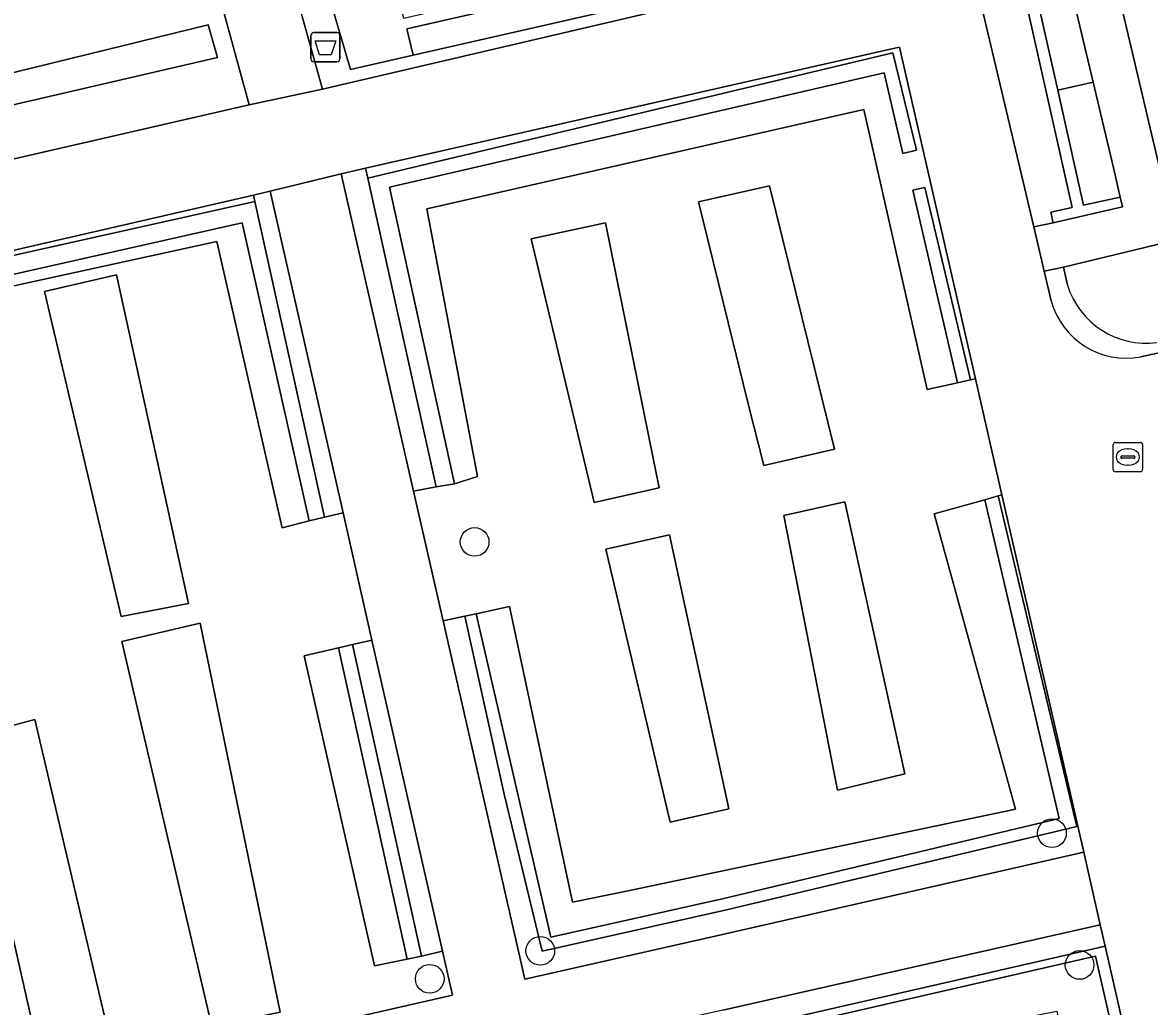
# Model space of a CAD drawing. Extents: x 161248 to 161848, y 384871 to 385383.
# Drawn here: x 161571.12 to 161609.57, y 385187.96 to 385221.52 of the extents above; entities that cross this region are included whole.
import ezdxf

# ---------------------------------------------------------------- set-up
doc = ezdxf.new("R2010")
doc.units = 0
for name, color, linetype in [('IMGEO_Afvalbak', 7, 'Continuous'), ('IMGEO_Boom', 7, 'Continuous'), ('IMGEO_Brandkraan', 7, 'Continuous'), ('IMGEO_Groenvoorziening', 7, 'Continuous'), ('IMGEO_Haag', 7, 'Continuous'), ('IMGEO_Voetpad_gesloten', 7, 'Continuous'), ('IMGEO_Voetpad_halfverhard', 7, 'Continuous'), ('IMGEO_Voetpad_open', 7, 'Continuous')]:
    doc.layers.add(name, color=color, linetype=linetype)

msp = doc.modelspace()

# ---------------------------------------------------------------- linework, layer by layer
at = {"layer": 'IMGEO_Afvalbak'}
for p, q in [((161581.058, 385221.176), (161581.848, 385221.176)), ((161581.848, 385221.176), (161581.058, 385221.176)), ((161580.958, 385220.276), (161580.958, 385221.076)), ((161580.958, 385221.076), (161580.958, 385220.276)), ((161581.948, 385221.076), (161581.948, 385220.276)), ((161581.948, 385220.276), (161581.948, 385221.076)), ((161581.848, 385220.176), (161581.058, 385220.176)), ((161581.058, 385220.176), (161581.848, 385220.176))]:
    msp.add_line(p, q, dxfattribs=at)
msp.add_lwpolyline([(161581.101, 385220.89), (161581.805, 385220.89), (161581.656, 385220.42), (161581.25, 385220.42), (161581.101, 385220.89)], dxfattribs=at)
for centre, start, end in [((161581.058, 385221.076), 90, 180), ((161581.058, 385221.076), 90, 180), ((161581.848, 385221.076), 0, 90), ((161581.848, 385221.076), 360, 90), ((161581.058, 385220.276), 180, 270), ((161581.058, 385220.276), 180, 270), ((161581.848, 385220.276), 270, 0), ((161581.848, 385220.276), 270, 0)]:
    msp.add_arc(centre, 0.1, start, end, dxfattribs=at)
at = {"layer": 'IMGEO_Boom'}
for centre in [(161586.546, 385203.8), (161606.246, 385193.865), (161588.787, 385189.852), (161607.188, 385189.371), (161585.014, 385188.897)]:
    msp.add_circle(centre, 0.489, dxfattribs=at)
at = {"layer": 'IMGEO_Brandkraan'}
for p, q in [((161608.334, 385206.271), (161608.334, 385207.123)), ((161608.409, 385207.197), (161609.261, 385207.197)), ((161608.822, 385206.977), (161608.847, 385206.977)), ((161609.335, 385207.123), (161609.335, 385206.271)), ((161608.593, 385206.691), (161608.593, 385206.703)), ((161609.031, 385206.654), (161608.633, 385206.654)), ((161608.636, 385206.74), (161609.034, 385206.74)), ((161609.077, 385206.703), (161609.077, 385206.691)), ((161609.261, 385206.197), (161608.409, 385206.197)), ((161608.845, 385206.417), (161608.82, 385206.417))]:
    msp.add_line(p, q, dxfattribs=at)
for points in [[(161608.334, 385206.271), (161608.334, 385207.123)], [(161608.409, 385207.197), (161609.261, 385207.197)], [(161609.335, 385207.123), (161609.335, 385206.271)], [(161609.261, 385206.197), (161608.409, 385206.197)]]:
    msp.add_lwpolyline(points, dxfattribs=at)
for centre, radius, start, end in [((161608.411, 385207.121), 0.0765, 91.552, 178.448), ((161608.411, 385207.121), 0.0765, 91.552, 178.448), ((161609.259, 385207.121), 0.0765, 1.552, 88.448), ((161609.259, 385207.121), 0.0765, 1.552, 88.448), ((161608.633, 385206.7), 0.0403, 85.8775, 175.7526), ((161608.63, 385206.69), 0.0366, 178.938, 274.7102), ((161609.034, 385206.697), 0.043, 264.8664, 352.4533), ((161609.038, 385206.702), 0.0386, 1.7309, 96.639), ((161608.411, 385206.273), 0.0765, 181.552, 268.448), ((161608.411, 385206.273), 0.0765, 181.552, 268.448), ((161609.259, 385206.273), 0.0765, 271.552, 358.448), ((161609.259, 385206.273), 0.0765, 271.552, 358.448)]:
    msp.add_arc(centre, radius, start, end, dxfattribs=at)
for centre, major_axis, ratio, start_param, end_param in [((161608.821, 385206.697), (-0.387, 0.002), 0.722429, 4.712389, 7.853982), ((161608.846, 385206.697), (-0.39, 0.002), 0.717154, 1.570796, 4.712389)]:
    msp.add_ellipse(centre, major_axis=major_axis, ratio=ratio, start_param=start_param, end_param=end_param, dxfattribs=at)
at = {"layer": 'IMGEO_Groenvoorziening'}
for points in [[(161629.55, 385228.841), (161629.313, 385230.515), (161623.609, 385229.219), (161623.393, 385230.221), (161629.252, 385231.531), (161627.592, 385246.509), (161626.136, 385246.179), (161626.378, 385244.52), (161604.477, 385239.628), (161610.497, 385214.106), (161610.605, 385213.684), (161630.714, 385218.34), (161629.68, 385227.668), (161627.914, 385227.442), (161627.698, 385228.614)], [(161576.401, 385227.696), (161575.367, 385231.537), (161574.951, 385232.805), (161574.203, 385232.622), (161555.905, 385228.278), (161554.85, 385228.028), (161555.64, 385226.189), (161557.546, 385220.503), (161558.19, 385218.51), (161559.44, 385214.254), (161578.849, 385218.713)], [(161597.4, 385224.304), (161597.608, 385223.411), (161600.07, 385223.973), (161599.562, 385226.188), (161598.422, 385225.925), (161597.302, 385230.62), (161597.012, 385230.554), (161598.114, 385225.879), (161597.056, 385225.632), (161597.294, 385224.689), (161584.131, 385221.659), (161583.911, 385222.566), (161582.842, 385222.302), (161581.717, 385227.017), (161581.375, 385226.942), (161582.493, 385222.225), (161581.696, 385222.012), (161582.306, 385219.918), (161584.451, 385220.404), (161584.233, 385221.304)], [(161580.329, 385226.711), (161579.343, 385226.454), (161581.357, 385219.246), (161600.345, 385223.692), (161599.765, 385226.238), (161599.562, 385226.188), (161600.07, 385223.973), (161597.608, 385223.411), (161584.451, 385220.404), (161582.306, 385219.918), (161581.696, 385222.012)], [(161597.4, 385224.304), (161584.233, 385221.304), (161584.451, 385220.404), (161597.608, 385223.411)], [(161606.913, 385222.601), (161605.745, 385222.337), (161606.446, 385219.205), (161607.65, 385219.48)], [(161560.294, 385216.221), (161561.759, 385216.619), (161577.776, 385220.323), (161577.453, 385221.435), (161559.992, 385217.163), (161560.144, 385216.692)], [(161577.453, 385221.435), (161577.776, 385220.323), (161561.759, 385216.619), (161560.294, 385216.221), (161560.144, 385216.692), (161559.992, 385217.163)], [(161584.919, 385215.162), (161599.829, 385218.55), (161601.983, 385209.005), (161603.027, 385209.232), (161601.499, 385215.799), (161601.906, 385215.892), (161603.47, 385209.328), (161603.635, 385209.362), (161601.046, 385220.679), (161600.783, 385220.619), (161582.823, 385216.55), (161582.899, 385216.212), (161600.813, 385220.48), (161601.625, 385217.16), (161601.161, 385217.052), (161600.525, 385219.804), (161583.645, 385215.899), (161585.859, 385205.787), (161586.641, 385206.035)], [(161582.899, 385216.212), (161585.232, 385205.68), (161585.859, 385205.787), (161583.645, 385215.899), (161600.525, 385219.804), (161601.161, 385217.052), (161601.625, 385217.16), (161600.813, 385220.48)], [(161607.65, 385219.48), (161606.446, 385219.205), (161607.097, 385216.299), (161607.323, 385215.291), (161608.577, 385215.556), (161608.34, 385216.561)], [(161602.228, 385204.754), (161603.956, 385205.239), (161604.414, 385205.368), (161604.54, 385205.404), (161603.635, 385209.362), (161603.47, 385209.328), (161603.027, 385209.232), (161601.983, 385209.005), (161599.829, 385218.55), (161584.919, 385215.162), (161586.641, 385206.035), (161585.859, 385205.787), (161585.232, 385205.68), (161584.462, 385205.529), (161585.469, 385201.11), (161586.211, 385201.263), (161586.602, 385201.348), (161587.737, 385201.596), (161589.885, 385191.515), (161591.725, 385191.888), (161604.998, 385194.687)], [(161582.899, 385216.212), (161582.823, 385216.55), (161581.994, 385216.362), (161584.462, 385205.529), (161585.232, 385205.68)], [(161594.189, 385215.396), (161596.61, 385215.952), (161598.822, 385206.964), (161596.417, 385206.409), (161595.877, 385208.508)], [(161596.61, 385215.952), (161594.189, 385215.396), (161595.877, 385208.508), (161596.417, 385206.409), (161598.822, 385206.964)], [(161603.027, 385209.232), (161603.47, 385209.328), (161601.906, 385215.892), (161601.499, 385215.799)], [(161561.221, 385210.778), (161578.617, 385214.685), (161580.902, 385204.516), (161581.424, 385204.64), (161579.042, 385215.415), (161560.555, 385211.289), (161562.992, 385200.334), (161563.543, 385200.441)], [(161579.573, 385215.761), (161578.997, 385215.629), (161579.042, 385215.415), (161581.424, 385204.64), (161582.058, 385204.796)], [(161563.543, 385200.441), (161564.677, 385200.714), (161562.382, 385210.69), (161577.749, 385214.053), (161579.979, 385204.28), (161580.902, 385204.516), (161578.617, 385214.685), (161561.221, 385210.778)], [(161590.626, 385205.145), (161592.841, 385205.645), (161591.007, 385214.68), (161588.476, 385214.142)], [(161590.626, 385205.145), (161588.476, 385214.142), (161591.007, 385214.68), (161592.841, 385205.645)], [(161576.787, 385201.703), (161574.323, 385212.915), (161571.874, 385212.338), (161574.49, 385201.259)], [(161571.874, 385212.338), (161574.323, 385212.915), (161576.787, 385201.703), (161574.49, 385201.259)], [(161607.328, 385193.22), (161607.126, 385194.105), (161604.54, 385205.404), (161604.414, 385205.368), (161607.098, 385194.098), (161606.576, 385193.974), (161595.143, 385191.25), (161588.849, 385189.837), (161587.554, 385195.199), (161586.211, 385201.263), (161585.469, 385201.11), (161588.254, 385188.886), (161595, 385190.405)], [(161604.414, 385205.368), (161603.956, 385205.239), (161606.486, 385194.364), (161595.053, 385191.64), (161589.149, 385190.315), (161586.602, 385201.348), (161586.211, 385201.263), (161587.554, 385195.199), (161588.849, 385189.837), (161595.143, 385191.25), (161606.576, 385193.974), (161607.098, 385194.098)], [(161603.956, 385205.239), (161602.228, 385204.754), (161604.998, 385194.687), (161591.725, 385191.888), (161589.885, 385191.515), (161587.737, 385201.596), (161586.602, 385201.348), (161589.149, 385190.315), (161595.053, 385191.64), (161606.486, 385194.364)], [(161601.225, 385195.885), (161599.18, 385205.163), (161597.099, 385204.701), (161598.928, 385195.333)], [(161597.099, 385204.701), (161599.18, 385205.163), (161601.225, 385195.885), (161598.928, 385195.333)], [(161595.223, 385194.702), (161593.192, 385204.046), (161591.027, 385203.556), (161593.218, 385194.241)], [(161595.223, 385194.702), (161593.218, 385194.241), (161591.027, 385203.556), (161593.192, 385204.046)], [(161579.909, 385187.761), (161577.179, 385201.029), (161574.502, 385200.401), (161577.58, 385187.271)], [(161574.502, 385200.401), (161577.179, 385201.029), (161579.909, 385187.761), (161577.58, 385187.271)], [(161583.043, 385200.447), (161582.382, 385200.303), (161584.732, 385189.672), (161585.447, 385189.839)], [(161580.728, 385199.911), (161583.128, 385189.342), (161584.242, 385189.571), (161581.896, 385200.188)], [(161584.732, 385189.672), (161582.382, 385200.303), (161581.896, 385200.188), (161584.242, 385189.571)], [(161571.539, 385197.745), (161569.242, 385197.13), (161571.754, 385186.046), (161574.164, 385186.553)], [(161569.242, 385197.13), (161571.539, 385197.745), (161574.164, 385186.553), (161571.754, 385186.046)], [(161608.06, 385190.015), (161607.895, 385190.734), (161595.011, 385187.827), (161588.767, 385186.426), (161590.328, 385179.594), (161591.176, 385179.791), (161589.815, 385185.836), (161590.205, 385185.925)], [(161607.729, 385189.672), (161609.087, 385183.742), (161609.476, 385183.832), (161608.06, 385190.015), (161590.205, 385185.925), (161590.263, 385185.672)], [(161590.263, 385185.672), (161591.582, 385179.914), (161592.367, 385180.062), (161591.281, 385184.828), (161606.412, 385187.796), (161607.367, 385183.098), (161609.125, 385183.468), (161609.087, 385183.742), (161607.729, 385189.672)]]:
    msp.add_lwpolyline(points, close=True, dxfattribs=at)
for points in [[(161600.05, 385238.065), (161605.621, 385214.543), (161606.284, 385214.69), (161606.202, 385215.048), (161606.932, 385215.207), (161605.39, 385222.095)], [(161605.39, 385222.095), (161606.932, 385215.207), (161606.202, 385215.048), (161606.284, 385214.69), (161608.654, 385215.23), (161608.577, 385215.556), (161607.323, 385215.291), (161607.097, 385216.299), (161606.446, 385219.205), (161605.745, 385222.337)], [(161629.747, 385214.925), (161630.829, 385215.227), (161631.078, 385215.359), (161630.77, 385217.965), (161610.687, 385213.308), (161610.605, 385213.684), (161610.497, 385214.106), (161606.634, 385213.17), (161606.774, 385212.559)], [(161560.555, 385211.289), (161579.042, 385215.415), (161578.997, 385215.629), (161561.183, 385211.538)], [(161609.271, 385210.11), (161626.235, 385213.779), (161630.858, 385214.769)], [(161566.611, 385183.972), (161585.787, 385188.338), (161585.447, 385189.839), (161584.732, 385189.672), (161584.242, 385189.571), (161583.128, 385189.342), (161580.728, 385199.911), (161581.896, 385200.188), (161582.382, 385200.303), (161583.043, 385200.447), (161582.058, 385204.796), (161581.424, 385204.64), (161580.902, 385204.516), (161579.979, 385204.28), (161577.749, 385214.053), (161562.382, 385210.69)], [(161606.774, 385212.559), (161606.634, 385213.17), (161605.978, 385213.033), (161606.218, 385212.021)]]:
    msp.add_lwpolyline(points, dxfattribs=at)
for centre, radius, start, end in [((161609.473, 385213.405), 2.829, 197.4054, 277.0995), ((161609.473, 385213.405), 2.829, 197.4054, 277.0995), ((161608.788, 385212.733), 2.667, 195.4865, 280.4252)]:
    msp.add_arc(centre, radius, start, end, dxfattribs=at)
at = {"layer": 'IMGEO_Haag'}
for points in [[(161599.562, 385226.188), (161598.422, 385225.925), (161597.302, 385230.62), (161597.012, 385230.554), (161598.114, 385225.879), (161597.056, 385225.632), (161597.294, 385224.689), (161584.131, 385221.659), (161583.911, 385222.566), (161582.842, 385222.302), (161581.717, 385227.017), (161581.375, 385226.942), (161582.493, 385222.225), (161581.696, 385222.012), (161582.306, 385219.918), (161584.451, 385220.404), (161584.233, 385221.304), (161597.4, 385224.304), (161597.608, 385223.411), (161600.07, 385223.973)], [(161582.899, 385216.212), (161585.232, 385205.68), (161585.859, 385205.787), (161583.645, 385215.899), (161600.525, 385219.804), (161601.161, 385217.052), (161601.625, 385217.16), (161600.813, 385220.48)], [(161603.027, 385209.232), (161603.47, 385209.328), (161601.906, 385215.892), (161601.499, 385215.799)], [(161561.221, 385210.778), (161578.617, 385214.685), (161580.902, 385204.516), (161581.424, 385204.64), (161579.042, 385215.415), (161560.555, 385211.289), (161562.992, 385200.334), (161563.543, 385200.441)], [(161604.414, 385205.368), (161603.956, 385205.239), (161606.486, 385194.364), (161595.053, 385191.64), (161589.149, 385190.315), (161586.602, 385201.348), (161586.211, 385201.263), (161587.554, 385195.199), (161588.849, 385189.837), (161595.143, 385191.25), (161606.576, 385193.974), (161607.098, 385194.098)], [(161584.732, 385189.672), (161582.382, 385200.303), (161581.896, 385200.188), (161584.242, 385189.571)], [(161607.729, 385189.672), (161609.087, 385183.742), (161609.476, 385183.832), (161608.06, 385190.015), (161590.205, 385185.925), (161590.263, 385185.672)]]:
    msp.add_lwpolyline(points, close=True, dxfattribs=at)
for points in [[(161629.68, 385227.668), (161630.714, 385218.34), (161610.605, 385213.684), (161610.497, 385214.106), (161606.634, 385213.17), (161606.774, 385212.559)], [(161605.39, 385222.095), (161606.932, 385215.207), (161606.202, 385215.048), (161606.284, 385214.69), (161608.654, 385215.23), (161608.577, 385215.556), (161607.323, 385215.291), (161607.097, 385216.299), (161606.446, 385219.205), (161605.745, 385222.337)]]:
    msp.add_lwpolyline(points, dxfattribs=at)
msp.add_arc((161609.473, 385213.405), 2.829, 197.4054, 277.0995, dxfattribs=at)
at = {"layer": 'IMGEO_Voetpad_gesloten'}
for points in [[(161593.511, 385251.157), (161594.302, 385248.395), (161594.775, 385246.668), (161595.056, 385245.384), (161595.08, 385245.29), (161596.597, 385239.201), (161597.059, 385237.313), (161598.265, 385232.39), (161598.624, 385230.924), (161599.687, 385226.582), (161599.765, 385226.238), (161600.345, 385223.692), (161581.357, 385219.246), (161578.849, 385218.713), (161559.44, 385214.254), (161556.929, 385213.613), (161524.927, 385206.508)], [(161606.218, 385212.021), (161605.978, 385213.033), (161605.621, 385214.543), (161600.05, 385238.065)], [(161561.183, 385211.538), (161578.997, 385215.629), (161579.573, 385215.761), (161581.994, 385216.362), (161582.823, 385216.55), (161600.783, 385220.619), (161601.046, 385220.679), (161603.635, 385209.362), (161604.54, 385205.404), (161607.126, 385194.105), (161607.328, 385193.22), (161607.895, 385190.734), (161608.06, 385190.015), (161609.476, 385183.832), (161609.732, 385182.712), (161610.278, 385180.329), (161611.168, 385176.441), (161611.796, 385172.704)], [(161630.858, 385214.769), (161626.235, 385213.779), (161609.271, 385210.11)]]:
    msp.add_lwpolyline(points, dxfattribs=at)
msp.add_arc((161608.788, 385212.733), 2.667, 195.4865, 280.4252, dxfattribs=at)
at = {"layer": 'IMGEO_Voetpad_halfverhard'}
for points in [[(161553.607, 385230.92), (161573.988, 385235.735), (161574.951, 385232.805), (161575.367, 385231.537), (161576.401, 385227.696), (161578.849, 385218.713), (161581.357, 385219.246), (161579.343, 385226.454), (161578.951, 385227.857), (161578.802, 385228.392), (161577.831, 385231.988)], [(161595.011, 385187.827), (161607.895, 385190.734), (161607.328, 385193.22), (161595, 385190.405), (161588.254, 385188.886), (161585.469, 385201.11), (161584.462, 385205.529), (161581.994, 385216.362), (161579.573, 385215.761), (161582.058, 385204.796), (161583.043, 385200.447), (161585.447, 385189.839), (161585.787, 385188.338), (161566.611, 385183.972)]]:
    msp.add_lwpolyline(points, dxfattribs=at)
at = {"layer": 'IMGEO_Voetpad_open'}
msp.add_lwpolyline([(161606.913, 385222.601), (161607.65, 385219.48), (161608.34, 385216.561), (161608.577, 385215.556), (161608.654, 385215.23), (161606.284, 385214.69), (161605.621, 385214.543), (161605.978, 385213.033), (161606.634, 385213.17), (161610.497, 385214.106), (161604.477, 385239.628)], dxfattribs=at)

doc.saveas('drawing.dxf')
